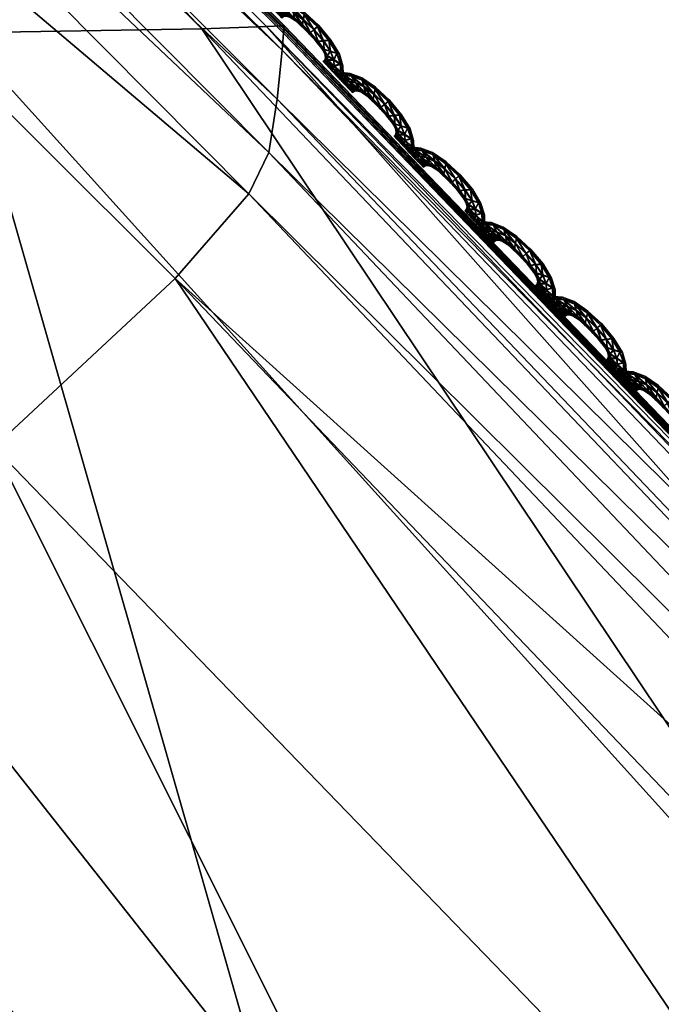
# Model space of a CAD drawing. Extents: x -7.4 to 7.4, y -11.5 to 9.8.
# Tile 426 of 469: x 3.864 to 4.222, y 8.161 to 8.709. Entities that reach past the tile are written whole.
import ezdxf

# ---------------------------------------------------------------- set-up
doc = ezdxf.new("R2010")
doc.units = 0
doc.header["$MEASUREMENT"] = 0
for name, color, linetype in [('A-FURN-3-ST', 150, 'Continuous'), ('A-FURN-3-ST-SEAM', 130, 'Continuous'), ('A-FURN-3-ST-SI', 160, 'Continuous')]:
    doc.layers.add(name, color=color, linetype=linetype)

msp = doc.modelspace()

# ---------------------------------------------------------------- meshes
at = {"layer": 'A-FURN-3-ST'}
mesh = msp.add_polyface(dxfattribs=at)
corners = [(1.94875, 9.63192, 1.00083), (2.29118, 9.70571, 1.00068), (2.34041, 9.55636, 0.61819), (2.63364, 9.60992, 0.61819), (2.56645, 9.76867, 1.00053), (2.84873, 9.62562, 0.62332), (2.75513, 9.78375, 1.00144), (3.02475, 9.55904, 0.64812), (2.99515, 9.64037, 1.00437), (3.41835, 9.25271, 1.00159), (3.33255, 9.23994, 0.62332), (3.96608, 8.70433, 1.00079), (3.8311, 8.70215, 0.61819), (4.52027, 8.12229, 1.00098), (4.35806, 8.11928, 0.61819), (5.04849, 7.5208, 1.0011), (4.86768, 7.51619, 0.61819), (5.54237, 6.88314, 1.00121), (5.34537, 6.87803, 0.61819), (2.2831, 8.66878, 0.55836), (2.1241, 9.15424, 0.56582), (2.49807, 9.19186, 0.56582), (2.71707, 8.68134, 0.55836), (2.83903, 9.224, 0.56582), (3.14581, 8.69205, 0.55836), (1.99019, 9.49361, 0.61819), (2.39411, 8.11376, 0.55836), (2.46835, 7.51392, 0.55836), (1.93379, 7.51392, 0.55836), (1.91804, 8.11232, 0.55836), (2.53254, 6.87548, 0.55836), (1.94178, 6.87548, 0.55836), (3.12657, 9.24031, 0.57304), (3.54027, 8.6986, 0.56582), (3.99861, 8.11768, 0.56582), (3.4969, 8.11669, 0.55836), (4.4575, 7.51421, 0.56582), (3.85575, 7.51392, 0.55836), (4.89012, 6.87581, 0.56582), (4.19521, 6.87548, 0.55836), (3.34122, 6.87548, 0.55836), (3.14632, 7.51392, 0.55836), (2.93761, 8.11533, 0.55836)]
mesh.append_faces([[corners[k] for k in face] for face in [(0, 1, 2), (3, 2, 1), (1, 4, 3), (5, 3, 4), (4, 6, 5), (7, 5, 6), (6, 8, 7), (9, 10, 7), (7, 8, 9), (9, 11, 12), (12, 10, 9), (11, 13, 14), (14, 12, 11), (13, 15, 16), (16, 14, 13), (15, 17, 18), (18, 16, 15), (19, 20, 21), (21, 22, 19), (22, 21, 23), (23, 24, 22), (2, 3, 23), (23, 21, 2), (25, 2, 21), (21, 20, 25), (19, 26, 29), (10, 32, 5), (5, 7, 10), (32, 23, 3), (3, 5, 32), (24, 23, 32), (32, 33, 24), (33, 32, 10), (10, 12, 33), (12, 14, 34), (34, 33, 12), (33, 34, 35), (35, 24, 33), (34, 36, 37), (37, 35, 34), (14, 16, 36), (36, 34, 14), (16, 18, 38), (38, 36, 16), (36, 38, 39), (39, 37, 36), (37, 39, 40), (40, 41, 37), (24, 35, 42), (42, 22, 24), (22, 42, 26), (26, 19, 22), (35, 37, 41), (41, 42, 35)]])
mesh.append_faces([[corners[k] for k in face] for face in [(26, 27, 28), (27, 30, 31), (30, 27, 41)]], dxfattribs={"vtx0": -1, "vtx1": -1, "vtx2": -1})
mesh.append_faces([[corners[k] for k in face] for face in [(27, 26, 42)]], dxfattribs={"vtx0": -1, "vtx2": -1})
mesh.append_faces([[corners[k] for k in face] for face in [(41, 40, 30), (42, 41, 27)]], dxfattribs={"vtx1": -1, "vtx2": -1})
mesh = msp.add_polyface(dxfattribs=at)
corners = [(3.45582, 9.25386, 17.5897), (4.01163, 8.70313, 17.59852), (4.01155, 8.70198, 17.59191), (3.45598, 9.25263, 17.58312), (3.45559, 9.25588, 17.60107), (4.01183, 8.70507, 17.60986), (4.56906, 8.12377, 17.60629), (4.5687, 8.12266, 17.59967), (4.56969, 8.12558, 17.61762), (4.53601, 8.03845, 17.65831), (3.99232, 8.61233, 17.65044), (3.95116, 8.56512, 17.74358), (4.54884, 8.06016, 17.6399), (4.00348, 8.63544, 17.63203), (3.45016, 9.15782, 17.64158), (3.40691, 9.10793, 17.73487), (3.45966, 9.18226, 17.62313), (4.00803, 8.66502, 17.63675), (3.45923, 9.21353, 17.62792), (4.01076, 8.6925, 17.63956), (3.45685, 9.24262, 17.63078), (4.55841, 8.08793, 17.64454), (4.56625, 8.1138, 17.64728), (4.01179, 8.70429, 17.62743), (3.45566, 9.25506, 17.61868), (4.5695, 8.12484, 17.63519), (4.01163, 8.70313, 17.5862), (4.56906, 8.12377, 17.59396), (4.56969, 8.12558, 17.58883), (4.01183, 8.70507, 17.58107), (3.45582, 9.25386, 17.57742), (3.45559, 9.25588, 17.57228), (3.85009, 8.47117, 17.93754), (4.397, 7.90594, 17.94481)]
mesh.append_faces([[corners[k] for k in face] for face in [(0, 1, 2), (2, 3, 0), (4, 5, 1), (1, 0, 4), (1, 6, 7), (7, 2, 1), (5, 8, 6), (6, 1, 5), (9, 10, 11), (12, 13, 10), (10, 14, 15), (15, 11, 10), (13, 16, 14), (14, 10, 13), (17, 18, 16), (16, 13, 17), (19, 20, 18), (18, 17, 19), (21, 17, 13), (22, 19, 17), (17, 21, 22), (23, 24, 20), (20, 19, 23), (5, 4, 24), (24, 23, 5), (25, 23, 19), (19, 22, 25), (8, 5, 23), (23, 25, 8), (26, 27, 28), (28, 29, 26), (2, 7, 27), (27, 26, 2), (30, 26, 29), (29, 31, 30), (3, 2, 26), (26, 30, 3), (32, 11, 15), (11, 32, 33)]])
mesh = msp.add_polyface(dxfattribs=at)
corners = [(5.10441, 7.52167, 17.60126), (5.10995, 7.51557, 17.60134), (5.10793, 7.51396, 17.60259), (5.10366, 7.51882, 17.60256), (5.10516, 7.52443, 17.60248), (5.11197, 7.51713, 17.60256), (5.10512, 7.52426, 17.60921), (5.10437, 7.52142, 17.61054), (5.10991, 7.51532, 17.61058), (5.11193, 7.51693, 17.60929), (5.10362, 7.51866, 17.60929), (5.10789, 7.5138, 17.60933), (4.56906, 8.12377, 17.60629), (5.09934, 7.52505, 17.61241), (5.09871, 7.52405, 17.60583), (4.5687, 8.12266, 17.59967), (4.56969, 8.12558, 17.61762), (5.10037, 7.52678, 17.62374), (5.05328, 7.4454, 17.66459), (4.53601, 8.03845, 17.65831), (4.49696, 7.99407, 17.75119), (5.0162, 7.404, 17.7572), (3.95116, 8.56512, 17.74358), (3.99232, 8.61233, 17.65044), (4.54884, 8.06016, 17.6399), (5.06768, 7.46568, 17.64618), (5.08201, 7.49163, 17.65078), (4.55841, 8.08793, 17.64454), (4.00348, 8.63544, 17.63203), (5.09471, 7.51577, 17.65341), (4.56625, 8.1138, 17.64728), (5.10006, 7.52608, 17.64127), (4.5695, 8.12484, 17.63519), (3.79176, 7.78168, 18.23306), (4.17657, 7.81963, 18.13858), (3.65203, 8.37839, 18.13056), (4.25034, 7.20619, 18.24195), (4.56906, 8.12377, 17.59396), (5.09934, 7.52505, 17.60012), (5.10037, 7.52678, 17.59499), (4.56969, 8.12558, 17.58883), (4.397, 7.90594, 17.94481), (4.6839, 7.24125, 18.14474), (3.85009, 8.47117, 17.93754), (4.91829, 7.32172, 17.9504)]
mesh.append_faces([[corners[k] for k in face] for face in [(0, 1, 2), (2, 3, 0), (4, 5, 1), (1, 0, 4), (6, 7, 8), (8, 9, 6), (7, 10, 11), (12, 13, 14), (14, 15, 12), (16, 17, 13), (13, 12, 16), (18, 19, 20), (20, 21, 18), (22, 20, 19), (23, 19, 24), (25, 24, 19), (19, 18, 25), (26, 27, 24), (24, 25, 26), (28, 24, 27), (29, 30, 27), (27, 26, 29), (31, 32, 30), (30, 29, 31), (17, 16, 32), (32, 31, 17), (33, 34, 35), (34, 33, 36), (37, 38, 39), (39, 40, 37), (15, 14, 38), (38, 37, 15), (41, 34, 42), (34, 41, 43), (43, 35, 34), (41, 20, 22), (44, 21, 20), (20, 41, 44)]])
at = {"layer": 'A-FURN-3-ST-SEAM'}
mesh = msp.add_polyface(dxfattribs=at)
corners = [(4.00114, 8.72044, 17.59271), (4.00221, 8.72118, 17.59271), (4.00348, 8.71974, 17.59613), (4.00573, 8.72007, 17.59613), (4.00245, 8.71916, 17.5894), (4.00241, 8.719, 17.59613), (4.00878, 8.71636, 17.5975), (4.00462, 8.72155, 17.59274), (4.00352, 8.7199, 17.5894), (4.00688, 8.71603, 17.5975), (4.01214, 8.71578, 17.59754), (4.00925, 8.72106, 17.59282), (4.00593, 8.71554, 17.58822), (4.00585, 8.71533, 17.5975), (4.01432, 8.71208, 17.59636), (4.01001, 8.71957, 17.59621), (4.01183, 8.71265, 17.59632), (4.01009, 8.71974, 17.58947), (4.00577, 8.72023, 17.5894), (4.00696, 8.71628, 17.58822), (4.01032, 8.7124, 17.59632), (4.01777, 8.71014, 17.59639), (4.01689, 8.71364, 17.59761), (4.0161, 8.71739, 17.58955), (4.01574, 8.71863, 17.59289), (4.00941, 8.71187, 17.58959), (4.00933, 8.7117, 17.59632), (4.01515, 8.71076, 17.59301), (4.01302, 8.71137, 17.59301), (4.01606, 8.71722, 17.59628), (4.01697, 8.71389, 17.58833), (4.01222, 8.71603, 17.5883), (4.00882, 8.71657, 17.58826), (4.01036, 8.71257, 17.58959), (4.01163, 8.71109, 17.59301), (4.01812, 8.70886, 17.59305), (4.02204, 8.70655, 17.59643), (4.02259, 8.7094, 17.59769), (4.02267, 8.7096, 17.58841), (4.02322, 8.71245, 17.58963), (4.02342, 8.71339, 17.59301), (4.01068, 8.71039, 17.59301), (4.01187, 8.71286, 17.58959), (4.01436, 8.71224, 17.58963), (4.02319, 8.71224, 17.59639), (4.02208, 8.70676, 17.5897), (4.0178, 8.7103, 17.58966), (4.02184, 8.70561, 17.59309), (4.02663, 8.70202, 17.59651), (4.02853, 8.70367, 17.59776), (4.02663, 8.70219, 17.58978), (4.02857, 8.70392, 17.58848), (4.03051, 8.70561, 17.58974), (4.03122, 8.70618, 17.59309), (4.03047, 8.70544, 17.59647), (4.02591, 8.70145, 17.59312), (4.0309, 8.6972, 17.59655), (4.03387, 8.69749, 17.5978), (4.02984, 8.6972, 17.59316), (4.03094, 8.69741, 17.58982), (4.03395, 8.69774, 17.58856), (4.03692, 8.69803, 17.58982), (4.03799, 8.69807, 17.59316), (4.03688, 8.69786, 17.59655), (4.03419, 8.69279, 17.59659), (4.03779, 8.69164, 17.59784), (4.03288, 8.69333, 17.5932), (4.03423, 8.693, 17.58985), (4.03783, 8.69189, 17.5886), (4.04139, 8.69073, 17.58985), (4.04273, 8.69024, 17.59324), (4.04135, 8.69057, 17.59659), (4.03593, 8.68929, 17.59659), (4.03961, 8.6869, 17.59788), (4.03454, 8.69028, 17.59324), (4.03597, 8.6895, 17.58985), (4.03965, 8.68715, 17.58864), (4.04333, 8.68472, 17.58989), (4.04467, 8.68373, 17.59328), (4.04329, 8.68451, 17.59662), (4.03632, 8.68686, 17.59662), (4.03988, 8.68356, 17.59792), (4.03502, 8.68818, 17.59324), (4.03636, 8.68707, 17.58989), (4.03992, 8.68381, 17.58864), (4.04345, 8.68051, 17.58993), (4.04479, 8.67924, 17.59332), (4.04345, 8.68035, 17.59666), (4.03593, 8.68542, 17.59662), (4.03941, 8.68179, 17.59792), (4.03462, 8.68686, 17.59324), (4.03593, 8.68562, 17.58989), (4.03945, 8.68204, 17.58864), (4.04289, 8.67841, 17.58993), (4.0442, 8.67693, 17.59332), (4.04289, 8.67821, 17.59666), (4.03379, 8.68604, 17.59324), (4.0351, 8.68455, 17.59662), (4.03858, 8.68084, 17.59792), (4.03514, 8.68476, 17.58989), (4.03862, 8.68113, 17.58867), (4.04206, 8.67742, 17.58997), (4.04337, 8.67594, 17.59332), (4.04206, 8.67722, 17.5967)]
mesh.append_faces([[corners[k] for k in face] for face in [(2, 1, 0), (1, 2, 3), (4, 0, 1), (0, 5, 2), (6, 3, 2), (3, 7, 1), (1, 8, 4), (9, 2, 5), (3, 6, 10), (2, 9, 6), (11, 7, 3), (8, 1, 7), (12, 4, 8), (5, 13, 9), (14, 10, 6), (10, 15, 3), (16, 6, 9), (7, 11, 17), (3, 15, 11), (7, 18, 8), (8, 19, 12), (20, 9, 13), (10, 14, 21), (6, 16, 14), (15, 10, 22), (9, 20, 16), (23, 17, 11), (17, 18, 7), (24, 11, 15), (19, 8, 18), (25, 12, 19), (13, 26, 20), (21, 14, 27), (21, 22, 10), (14, 16, 28), (22, 29, 15), (28, 16, 20), (17, 23, 30), (11, 24, 23), (18, 17, 31), (15, 29, 24), (18, 32, 19), (19, 33, 25), (34, 20, 26), (28, 27, 14), (27, 35, 21), (22, 21, 36), (29, 22, 37), (20, 34, 28), (38, 30, 23), (30, 31, 17), (39, 23, 24), (31, 32, 18), (40, 24, 29), (33, 19, 32), (41, 25, 33), (26, 41, 34), (27, 28, 42), (35, 27, 43), (36, 21, 35), (36, 37, 22), (37, 44, 29), (42, 28, 34), (30, 38, 45), (23, 39, 38), (31, 30, 46), (24, 40, 39), (32, 31, 43), (29, 44, 40), (32, 42, 33), (33, 34, 41), (42, 43, 27), (43, 46, 35), (35, 47, 36), (37, 36, 48), (44, 37, 49), (34, 33, 42), (50, 45, 38), (45, 46, 30), (51, 38, 39), (46, 43, 31), (52, 39, 40), (43, 42, 32), (53, 40, 44), (47, 35, 46), (48, 36, 47), (48, 49, 37), (49, 54, 44), (45, 50, 55), (38, 51, 50), (46, 45, 47), (39, 52, 51), (40, 53, 52), (44, 54, 53), (47, 55, 48), (49, 48, 56), (54, 49, 57), (58, 55, 50), (55, 47, 45), (59, 50, 51), (60, 51, 52), (61, 52, 53), (62, 53, 54), (56, 48, 55), (56, 57, 49), (57, 63, 54), (55, 58, 56), (50, 59, 58), (51, 60, 59), (52, 61, 60), (53, 62, 61), (54, 63, 62), (57, 56, 64), (63, 57, 65), (64, 56, 58), (66, 58, 59), (67, 59, 60), (68, 60, 61), (69, 61, 62), (70, 62, 63), (64, 65, 57), (65, 71, 63), (58, 66, 64), (59, 67, 66), (60, 68, 67), (61, 69, 68), (62, 70, 69), (63, 71, 70), (65, 64, 72), (71, 65, 73), (72, 64, 66), (74, 66, 67), (75, 67, 68), (76, 68, 69), (77, 69, 70), (78, 70, 71), (72, 73, 65), (73, 79, 71), (66, 74, 72), (67, 75, 74), (68, 76, 75), (69, 77, 76), (70, 78, 77), (71, 79, 78), (73, 72, 80), (79, 73, 81), (80, 72, 74), (82, 74, 75), (83, 75, 76), (84, 76, 77), (85, 77, 78), (86, 78, 79), (80, 81, 73), (81, 87, 79), (74, 82, 80), (75, 83, 82), (76, 84, 83), (77, 85, 84), (78, 86, 85), (79, 87, 86), (81, 80, 88), (87, 81, 89), (80, 82, 90), (82, 83, 91), (83, 84, 92), (84, 85, 93), (85, 86, 94), (86, 87, 95), (90, 88, 80), (88, 89, 81), (89, 95, 87), (91, 90, 82), (92, 91, 83), (93, 92, 84), (94, 93, 85), (95, 94, 86), (88, 90, 96), (89, 88, 97), (95, 89, 98), (90, 91, 99), (91, 92, 100), (92, 93, 101), (93, 94, 102), (94, 95, 103), (99, 96, 90), (96, 97, 88), (97, 98, 89), (98, 103, 95), (100, 99, 91), (101, 100, 92), (102, 101, 93), (103, 102, 94)]])
mesh = msp.add_polyface(dxfattribs=at)
corners = [(4.0406, 8.67887, 17.5932), (4.04171, 8.67957, 17.5932), (4.04293, 8.67813, 17.59662), (4.04519, 8.67846, 17.59662), (4.0419, 8.67755, 17.58989), (4.04186, 8.67739, 17.59662), (4.04823, 8.67475, 17.59799), (4.04408, 8.67994, 17.59324), (4.04301, 8.67829, 17.58989), (4.04638, 8.67442, 17.59799), (4.05164, 8.67417, 17.59803), (4.04871, 8.67944, 17.59332), (4.04538, 8.67392, 17.58871), (4.04535, 8.67372, 17.59799), (4.05378, 8.67046, 17.59685), (4.0495, 8.67796, 17.5967), (4.05128, 8.67108, 17.59681), (4.04954, 8.67813, 17.58997), (4.04523, 8.67862, 17.58989), (4.04641, 8.67466, 17.58871), (4.04978, 8.67079, 17.59681), (4.05722, 8.66852, 17.59689), (4.05639, 8.67203, 17.59811), (4.05555, 8.67578, 17.59004), (4.05524, 8.67701, 17.59339), (4.04887, 8.67026, 17.59008), (4.04883, 8.67009, 17.59681), (4.05461, 8.66914, 17.5935), (4.05247, 8.66976, 17.5935), (4.05552, 8.67561, 17.59677), (4.05643, 8.67228, 17.58883), (4.05168, 8.67442, 17.58879), (4.04831, 8.67495, 17.58875), (4.04982, 8.67096, 17.59008), (4.05108, 8.66952, 17.5935), (4.05758, 8.66729, 17.59354), (4.06149, 8.66498, 17.59693), (4.06205, 8.66778, 17.59818), (4.06213, 8.66803, 17.5889), (4.06268, 8.67083, 17.59012), (4.06288, 8.67182, 17.5935), (4.05013, 8.66877, 17.5935), (4.05136, 8.67124, 17.59008), (4.05381, 8.67063, 17.59012), (4.06264, 8.67067, 17.59689), (4.06153, 8.66515, 17.5902), (4.0573, 8.66869, 17.59016), (4.06129, 8.66399, 17.59358), (4.06608, 8.66041, 17.597), (4.06798, 8.6621, 17.59826), (4.06612, 8.66057, 17.59027), (4.06802, 8.66234, 17.58898), (4.06996, 8.66399, 17.59023), (4.07067, 8.66457, 17.59358), (4.06992, 8.66383, 17.59697), (4.06537, 8.65987, 17.59362), (4.07035, 8.65563, 17.59704), (4.07332, 8.65588, 17.5983), (4.06929, 8.65559, 17.59366), (4.0704, 8.65579, 17.59031), (4.0734, 8.65612, 17.58905), (4.07637, 8.65641, 17.59031), (4.07744, 8.65645, 17.59366), (4.07633, 8.65625, 17.59704), (4.07368, 8.65122, 17.59708), (4.07724, 8.65003, 17.59833), (4.07233, 8.65172, 17.5937), (4.07368, 8.65139, 17.59035), (4.07728, 8.65032, 17.58909), (4.08085, 8.64912, 17.59035), (4.08219, 8.64863, 17.59373), (4.0808, 8.64895, 17.59708), (4.07538, 8.64772, 17.59708), (4.07906, 8.64529, 17.59837), (4.074, 8.64871, 17.59373), (4.07542, 8.64788, 17.59035), (4.0791, 8.64554, 17.58913), (4.08278, 8.64311, 17.59039), (4.08413, 8.64212, 17.59377), (4.08274, 8.64294, 17.59712), (4.07578, 8.64525, 17.59712), (4.07934, 8.64199, 17.59841), (4.07447, 8.64657, 17.59373), (4.07582, 8.64545, 17.59039), (4.07938, 8.64224, 17.58913), (4.0829, 8.63894, 17.59042), (4.08425, 8.63762, 17.59381), (4.0829, 8.63874, 17.59716), (4.07538, 8.64385, 17.59712), (4.07887, 8.64018, 17.59841), (4.07408, 8.64529, 17.59373), (4.07538, 8.64401, 17.59039), (4.0789, 8.64043, 17.58913), (4.08235, 8.6368, 17.59042), (4.08365, 8.63536, 17.59381), (4.08235, 8.6366, 17.59716), (4.07325, 8.64442, 17.59373), (4.07455, 8.64294, 17.59712), (4.07803, 8.63927, 17.59841), (4.07459, 8.64315, 17.59039), (4.07807, 8.63952, 17.58917), (4.08152, 8.63581, 17.59046), (4.08282, 8.63437, 17.59381), (4.08152, 8.63565, 17.59719)]
mesh.append_faces([[corners[k] for k in face] for face in [(2, 1, 0), (1, 2, 3), (4, 0, 1), (0, 5, 2), (6, 3, 2), (3, 7, 1), (1, 8, 4), (9, 2, 5), (3, 6, 10), (2, 9, 6), (11, 7, 3), (8, 1, 7), (12, 4, 8), (5, 13, 9), (14, 10, 6), (10, 15, 3), (16, 6, 9), (7, 11, 17), (3, 15, 11), (7, 18, 8), (8, 19, 12), (20, 9, 13), (10, 14, 21), (6, 16, 14), (15, 10, 22), (9, 20, 16), (23, 17, 11), (17, 18, 7), (24, 11, 15), (19, 8, 18), (25, 12, 19), (13, 26, 20), (21, 14, 27), (21, 22, 10), (14, 16, 28), (22, 29, 15), (28, 16, 20), (17, 23, 30), (11, 24, 23), (18, 17, 31), (15, 29, 24), (18, 32, 19), (19, 33, 25), (34, 20, 26), (28, 27, 14), (27, 35, 21), (22, 21, 36), (29, 22, 37), (20, 34, 28), (38, 30, 23), (30, 31, 17), (39, 23, 24), (31, 32, 18), (40, 24, 29), (33, 19, 32), (41, 25, 33), (26, 41, 34), (27, 28, 42), (35, 27, 43), (36, 21, 35), (36, 37, 22), (37, 44, 29), (42, 28, 34), (30, 38, 45), (23, 39, 38), (31, 30, 46), (24, 40, 39), (32, 31, 43), (29, 44, 40), (32, 42, 33), (33, 34, 41), (42, 43, 27), (43, 46, 35), (35, 47, 36), (37, 36, 48), (44, 37, 49), (34, 33, 42), (50, 45, 38), (45, 46, 30), (51, 38, 39), (46, 43, 31), (52, 39, 40), (43, 42, 32), (53, 40, 44), (47, 35, 46), (48, 36, 47), (48, 49, 37), (49, 54, 44), (45, 50, 55), (38, 51, 50), (46, 45, 47), (39, 52, 51), (40, 53, 52), (44, 54, 53), (47, 55, 48), (49, 48, 56), (54, 49, 57), (58, 55, 50), (55, 47, 45), (59, 50, 51), (60, 51, 52), (61, 52, 53), (62, 53, 54), (56, 48, 55), (56, 57, 49), (57, 63, 54), (55, 58, 56), (50, 59, 58), (51, 60, 59), (52, 61, 60), (53, 62, 61), (54, 63, 62), (57, 56, 64), (63, 57, 65), (64, 56, 58), (66, 58, 59), (67, 59, 60), (68, 60, 61), (69, 61, 62), (70, 62, 63), (64, 65, 57), (65, 71, 63), (58, 66, 64), (59, 67, 66), (60, 68, 67), (61, 69, 68), (62, 70, 69), (63, 71, 70), (65, 64, 72), (71, 65, 73), (72, 64, 66), (74, 66, 67), (75, 67, 68), (76, 68, 69), (77, 69, 70), (78, 70, 71), (72, 73, 65), (73, 79, 71), (66, 74, 72), (67, 75, 74), (68, 76, 75), (69, 77, 76), (70, 78, 77), (71, 79, 78), (73, 72, 80), (79, 73, 81), (80, 72, 74), (82, 74, 75), (83, 75, 76), (84, 76, 77), (85, 77, 78), (86, 78, 79), (80, 81, 73), (81, 87, 79), (74, 82, 80), (75, 83, 82), (76, 84, 83), (77, 85, 84), (78, 86, 85), (79, 87, 86), (81, 80, 88), (87, 81, 89), (80, 82, 90), (82, 83, 91), (83, 84, 92), (84, 85, 93), (85, 86, 94), (86, 87, 95), (90, 88, 80), (88, 89, 81), (89, 95, 87), (91, 90, 82), (92, 91, 83), (93, 92, 84), (94, 93, 85), (95, 94, 86), (88, 90, 96), (89, 88, 97), (95, 89, 98), (90, 91, 99), (91, 92, 100), (92, 93, 101), (93, 94, 102), (94, 95, 103), (99, 96, 90), (96, 97, 88), (97, 98, 89), (98, 103, 95), (100, 99, 91), (101, 100, 92), (102, 101, 93), (103, 102, 94)]])
mesh = msp.add_polyface(dxfattribs=at)
corners = [(4.08005, 8.63726, 17.5937), (4.08116, 8.63795, 17.5937), (4.08239, 8.63651, 17.59712), (4.08464, 8.63688, 17.59712), (4.08136, 8.63598, 17.59039), (4.08132, 8.63581, 17.59712), (4.08769, 8.63314, 17.59849), (4.08353, 8.63833, 17.59373), (4.08247, 8.63668, 17.59039), (4.08583, 8.63285, 17.59849), (4.09109, 8.6326, 17.59852), (4.08817, 8.63787, 17.59377), (4.08484, 8.63235, 17.58921), (4.0848, 8.6321, 17.59849), (4.09323, 8.62885, 17.59734), (4.08896, 8.63635, 17.59719), (4.09074, 8.62947, 17.59731), (4.08899, 8.63651, 17.59046), (4.08468, 8.63705, 17.59039), (4.08587, 8.63305, 17.58921), (4.08923, 8.62918, 17.59731), (4.09667, 8.62691, 17.59739), (4.09584, 8.63042, 17.5986), (4.09501, 8.63416, 17.59054), (4.09469, 8.6354, 17.59388), (4.08832, 8.62864, 17.59058), (4.08828, 8.62848, 17.59731), (4.09406, 8.62753, 17.594), (4.09192, 8.62815, 17.594), (4.09497, 8.634, 17.59727), (4.09588, 8.63066, 17.58932), (4.09113, 8.6328, 17.58928), (4.08777, 8.63338, 17.58925), (4.08927, 8.62934, 17.59058), (4.09054, 8.6279, 17.594), (4.09703, 8.62568, 17.59404), (4.10095, 8.62337, 17.59742), (4.1015, 8.62617, 17.59868), (4.10158, 8.62642, 17.5894), (4.10214, 8.62922, 17.59061), (4.10233, 8.63021, 17.594), (4.08959, 8.6272, 17.594), (4.09082, 8.62964, 17.59058), (4.09327, 8.62901, 17.59061), (4.10209, 8.62906, 17.59739), (4.10099, 8.62354, 17.59069), (4.09675, 8.62708, 17.59065), (4.10075, 8.62238, 17.59408), (4.10554, 8.6188, 17.5975), (4.10744, 8.62049, 17.59875), (4.10558, 8.619, 17.59077), (4.10748, 8.62074, 17.58947), (4.10942, 8.62242, 17.59073), (4.11013, 8.62296, 17.59408), (4.10938, 8.62222, 17.59746), (4.10482, 8.61826, 17.59411), (4.10981, 8.61402, 17.59754), (4.11278, 8.61431, 17.59879), (4.10874, 8.61398, 17.59415), (4.10985, 8.61418, 17.5908), (4.11286, 8.61455, 17.58955), (4.11583, 8.6148, 17.5908), (4.11693, 8.61484, 17.59415), (4.11579, 8.61464, 17.59754), (4.11314, 8.60961, 17.59757), (4.1167, 8.60845, 17.59883), (4.11179, 8.6101, 17.59419), (4.11314, 8.60977, 17.59084), (4.11674, 8.6087, 17.58959), (4.1203, 8.60755, 17.59084), (4.12164, 8.60701, 17.59423), (4.12026, 8.60734, 17.59757), (4.11484, 8.60611, 17.59757), (4.11852, 8.60368, 17.59887), (4.11345, 8.6071, 17.59423), (4.11488, 8.60631, 17.59084), (4.11856, 8.60392, 17.58963), (4.12224, 8.60154, 17.59088), (4.12358, 8.60054, 17.59427), (4.1222, 8.60133, 17.59761), (4.11523, 8.60368, 17.59761), (4.11879, 8.60038, 17.59891), (4.11393, 8.605, 17.59423), (4.11527, 8.60384, 17.59088), (4.11883, 8.60063, 17.58963), (4.12236, 8.59733, 17.59092), (4.1237, 8.59601, 17.5943), (4.12236, 8.59717, 17.59765), (4.11484, 8.60224, 17.59761), (4.11828, 8.59861, 17.59891), (4.11353, 8.60368, 17.59423), (4.11484, 8.60244, 17.59088), (4.11836, 8.59886, 17.58963), (4.1218, 8.59519, 17.59092), (4.12311, 8.59375, 17.5943), (4.1218, 8.59503, 17.59765), (4.1127, 8.60281, 17.59423), (4.11401, 8.60137, 17.59761), (4.11749, 8.59766, 17.59891), (4.11404, 8.60154, 17.59088), (4.11753, 8.59791, 17.58966), (4.12097, 8.59424, 17.59096), (4.12228, 8.59276, 17.5943), (4.12093, 8.59404, 17.59769)]
mesh.append_faces([[corners[k] for k in face] for face in [(2, 1, 0), (1, 2, 3), (4, 0, 1), (0, 5, 2), (6, 3, 2), (3, 7, 1), (1, 8, 4), (9, 2, 5), (3, 6, 10), (2, 9, 6), (11, 7, 3), (8, 1, 7), (12, 4, 8), (5, 13, 9), (14, 10, 6), (10, 15, 3), (16, 6, 9), (7, 11, 17), (3, 15, 11), (7, 18, 8), (8, 19, 12), (20, 9, 13), (10, 14, 21), (6, 16, 14), (15, 10, 22), (9, 20, 16), (23, 17, 11), (17, 18, 7), (24, 11, 15), (19, 8, 18), (25, 12, 19), (13, 26, 20), (21, 14, 27), (21, 22, 10), (14, 16, 28), (22, 29, 15), (28, 16, 20), (17, 23, 30), (11, 24, 23), (18, 17, 31), (15, 29, 24), (18, 32, 19), (19, 33, 25), (34, 20, 26), (28, 27, 14), (27, 35, 21), (22, 21, 36), (29, 22, 37), (20, 34, 28), (38, 30, 23), (30, 31, 17), (39, 23, 24), (31, 32, 18), (40, 24, 29), (33, 19, 32), (41, 25, 33), (26, 41, 34), (27, 28, 42), (35, 27, 43), (36, 21, 35), (36, 37, 22), (37, 44, 29), (42, 28, 34), (30, 38, 45), (23, 39, 38), (31, 30, 46), (24, 40, 39), (32, 31, 43), (29, 44, 40), (32, 42, 33), (33, 34, 41), (42, 43, 27), (43, 46, 35), (35, 47, 36), (37, 36, 48), (44, 37, 49), (34, 33, 42), (50, 45, 38), (45, 46, 30), (51, 38, 39), (46, 43, 31), (52, 39, 40), (43, 42, 32), (53, 40, 44), (47, 35, 46), (48, 36, 47), (48, 49, 37), (49, 54, 44), (45, 50, 55), (38, 51, 50), (46, 45, 47), (39, 52, 51), (40, 53, 52), (44, 54, 53), (47, 55, 48), (49, 48, 56), (54, 49, 57), (58, 55, 50), (55, 47, 45), (59, 50, 51), (60, 51, 52), (61, 52, 53), (62, 53, 54), (56, 48, 55), (56, 57, 49), (57, 63, 54), (55, 58, 56), (50, 59, 58), (51, 60, 59), (52, 61, 60), (53, 62, 61), (54, 63, 62), (57, 56, 64), (63, 57, 65), (64, 56, 58), (66, 58, 59), (67, 59, 60), (68, 60, 61), (69, 61, 62), (70, 62, 63), (64, 65, 57), (65, 71, 63), (58, 66, 64), (59, 67, 66), (60, 68, 67), (61, 69, 68), (62, 70, 69), (63, 71, 70), (65, 64, 72), (71, 65, 73), (72, 64, 66), (74, 66, 67), (75, 67, 68), (76, 68, 69), (77, 69, 70), (78, 70, 71), (72, 73, 65), (73, 79, 71), (66, 74, 72), (67, 75, 74), (68, 76, 75), (69, 77, 76), (70, 78, 77), (71, 79, 78), (73, 72, 80), (79, 73, 81), (80, 72, 74), (82, 74, 75), (83, 75, 76), (84, 76, 77), (85, 77, 78), (86, 78, 79), (80, 81, 73), (81, 87, 79), (74, 82, 80), (75, 83, 82), (76, 84, 83), (77, 85, 84), (78, 86, 85), (79, 87, 86), (81, 80, 88), (87, 81, 89), (80, 82, 90), (82, 83, 91), (83, 84, 92), (84, 85, 93), (85, 86, 94), (86, 87, 95), (90, 88, 80), (88, 89, 81), (89, 95, 87), (91, 90, 82), (92, 91, 83), (93, 92, 84), (94, 93, 85), (95, 94, 86), (88, 90, 96), (89, 88, 97), (95, 89, 98), (90, 91, 99), (91, 92, 100), (92, 93, 101), (93, 94, 102), (94, 95, 103), (99, 96, 90), (96, 97, 88), (97, 98, 89), (98, 103, 95), (100, 99, 91), (101, 100, 92), (102, 101, 93), (103, 102, 94)]])
mesh = msp.add_polyface(dxfattribs=at)
corners = [(4.11951, 8.59564, 17.59419), (4.12061, 8.59639, 17.59419), (4.12184, 8.59494, 17.59761), (4.1241, 8.59527, 17.59761), (4.12081, 8.59437, 17.59088), (4.12077, 8.5942, 17.59761), (4.12714, 8.59153, 17.59898), (4.12299, 8.59676, 17.59423), (4.12192, 8.59506, 17.59088), (4.12528, 8.59123, 17.59898), (4.13055, 8.59099, 17.59902), (4.12762, 8.59626, 17.59427), (4.12429, 8.59074, 17.5897), (4.12426, 8.59049, 17.59898), (4.13268, 8.58728, 17.59784), (4.12841, 8.59478, 17.59769), (4.13019, 8.58786, 17.5978), (4.12845, 8.59494, 17.59096), (4.12414, 8.59544, 17.59088), (4.12532, 8.59144, 17.5897), (4.12869, 8.58761, 17.5978), (4.13613, 8.5853, 17.59788), (4.1353, 8.58884, 17.5991), (4.1345, 8.5926, 17.59103), (4.13415, 8.59383, 17.59438), (4.12778, 8.58708, 17.59107), (4.12774, 8.58687, 17.5978), (4.13351, 8.58596, 17.59449), (4.13138, 8.58658, 17.59449), (4.13443, 8.59239, 17.59776), (4.13533, 8.58905, 17.58982), (4.13059, 8.59123, 17.58978), (4.12722, 8.59177, 17.58974), (4.12873, 8.58777, 17.59107), (4.12999, 8.58629, 17.59449), (4.13648, 8.58407, 17.59453), (4.1404, 8.58176, 17.59792), (4.141, 8.58456, 17.59917), (4.14103, 8.58481, 17.58989), (4.14159, 8.58761, 17.59111), (4.14178, 8.5886, 17.59449), (4.12904, 8.58559, 17.59449), (4.13027, 8.58802, 17.59107), (4.13273, 8.58744, 17.59111), (4.14155, 8.58744, 17.59784), (4.14044, 8.58196, 17.59119), (4.13621, 8.58551, 17.59115), (4.1402, 8.58081, 17.59457), (4.14499, 8.57723, 17.59799), (4.14689, 8.57887, 17.59925), (4.14503, 8.57739, 17.59126), (4.14693, 8.57912, 17.58997), (4.14887, 8.58081, 17.59122), (4.14958, 8.58135, 17.59457), (4.14883, 8.58065, 17.59795), (4.14428, 8.57665, 17.59461), (4.14927, 8.57241, 17.59803), (4.15227, 8.57269, 17.59929), (4.1482, 8.57241, 17.59465), (4.1493, 8.57261, 17.5913), (4.15231, 8.57294, 17.59004), (4.15528, 8.57323, 17.5913), (4.15639, 8.57323, 17.59465), (4.15524, 8.57302, 17.59803), (4.15259, 8.568, 17.59807), (4.15615, 8.56684, 17.59932), (4.15125, 8.56853, 17.59469), (4.15259, 8.5682, 17.59134), (4.15619, 8.56709, 17.59008), (4.15975, 8.56594, 17.59134), (4.1611, 8.5654, 17.59472), (4.15975, 8.56577, 17.59807), (4.15429, 8.5645, 17.59807), (4.15797, 8.56211, 17.59936), (4.1529, 8.56548, 17.59472), (4.15433, 8.5647, 17.59134), (4.15801, 8.56235, 17.59012), (4.16169, 8.55992, 17.59137), (4.16304, 8.55893, 17.59476), (4.16165, 8.55972, 17.59811), (4.15469, 8.56206, 17.59811), (4.15825, 8.55877, 17.5994), (4.15338, 8.56338, 17.59472), (4.15473, 8.56227, 17.59137), (4.15829, 8.55902, 17.59012), (4.16181, 8.55572, 17.59141), (4.16315, 8.55444, 17.5948), (4.16181, 8.55555, 17.59815), (4.15429, 8.56062, 17.59811), (4.15773, 8.557, 17.5994), (4.15298, 8.56211, 17.59472), (4.15429, 8.56083, 17.59137), (4.15777, 8.55725, 17.59012), (4.16126, 8.55362, 17.59141), (4.16256, 8.55217, 17.5948), (4.16126, 8.55341, 17.59815), (4.15215, 8.56124, 17.59472), (4.15346, 8.55976, 17.59811), (4.15694, 8.55609, 17.5994), (4.1535, 8.55996, 17.59137), (4.15698, 8.55634, 17.59016), (4.16042, 8.55263, 17.59145), (4.16173, 8.55115, 17.5948), (4.16039, 8.55247, 17.59818)]
mesh.append_faces([[corners[k] for k in face] for face in [(2, 1, 0), (1, 2, 3), (4, 0, 1), (0, 5, 2), (6, 3, 2), (3, 7, 1), (1, 8, 4), (9, 2, 5), (3, 6, 10), (2, 9, 6), (11, 7, 3), (8, 1, 7), (12, 4, 8), (5, 13, 9), (14, 10, 6), (10, 15, 3), (16, 6, 9), (7, 11, 17), (3, 15, 11), (7, 18, 8), (8, 19, 12), (20, 9, 13), (10, 14, 21), (6, 16, 14), (15, 10, 22), (9, 20, 16), (23, 17, 11), (17, 18, 7), (24, 11, 15), (19, 8, 18), (25, 12, 19), (13, 26, 20), (21, 14, 27), (21, 22, 10), (14, 16, 28), (22, 29, 15), (28, 16, 20), (17, 23, 30), (11, 24, 23), (18, 17, 31), (15, 29, 24), (18, 32, 19), (19, 33, 25), (34, 20, 26), (28, 27, 14), (27, 35, 21), (22, 21, 36), (29, 22, 37), (20, 34, 28), (38, 30, 23), (30, 31, 17), (39, 23, 24), (31, 32, 18), (40, 24, 29), (33, 19, 32), (41, 25, 33), (26, 41, 34), (27, 28, 42), (35, 27, 43), (36, 21, 35), (36, 37, 22), (37, 44, 29), (42, 28, 34), (30, 38, 45), (23, 39, 38), (31, 30, 46), (24, 40, 39), (32, 31, 43), (29, 44, 40), (32, 42, 33), (33, 34, 41), (42, 43, 27), (43, 46, 35), (35, 47, 36), (37, 36, 48), (44, 37, 49), (34, 33, 42), (50, 45, 38), (45, 46, 30), (51, 38, 39), (46, 43, 31), (52, 39, 40), (43, 42, 32), (53, 40, 44), (47, 35, 46), (48, 36, 47), (48, 49, 37), (49, 54, 44), (45, 50, 55), (38, 51, 50), (46, 45, 47), (39, 52, 51), (40, 53, 52), (44, 54, 53), (47, 55, 48), (49, 48, 56), (54, 49, 57), (58, 55, 50), (55, 47, 45), (59, 50, 51), (60, 51, 52), (61, 52, 53), (62, 53, 54), (56, 48, 55), (56, 57, 49), (57, 63, 54), (55, 58, 56), (50, 59, 58), (51, 60, 59), (52, 61, 60), (53, 62, 61), (54, 63, 62), (57, 56, 64), (63, 57, 65), (64, 56, 58), (66, 58, 59), (67, 59, 60), (68, 60, 61), (69, 61, 62), (70, 62, 63), (64, 65, 57), (65, 71, 63), (58, 66, 64), (59, 67, 66), (60, 68, 67), (61, 69, 68), (62, 70, 69), (63, 71, 70), (65, 64, 72), (71, 65, 73), (72, 64, 66), (74, 66, 67), (75, 67, 68), (76, 68, 69), (77, 69, 70), (78, 70, 71), (72, 73, 65), (73, 79, 71), (66, 74, 72), (67, 75, 74), (68, 76, 75), (69, 77, 76), (70, 78, 77), (71, 79, 78), (73, 72, 80), (79, 73, 81), (80, 72, 74), (82, 74, 75), (83, 75, 76), (84, 76, 77), (85, 77, 78), (86, 78, 79), (80, 81, 73), (81, 87, 79), (74, 82, 80), (75, 83, 82), (76, 84, 83), (77, 85, 84), (78, 86, 85), (79, 87, 86), (81, 80, 88), (87, 81, 89), (80, 82, 90), (82, 83, 91), (83, 84, 92), (84, 85, 93), (85, 86, 94), (86, 87, 95), (90, 88, 80), (88, 89, 81), (89, 95, 87), (91, 90, 82), (92, 91, 83), (93, 92, 84), (94, 93, 85), (95, 94, 86), (88, 90, 96), (89, 88, 97), (95, 89, 98), (90, 91, 99), (91, 92, 100), (92, 93, 101), (93, 94, 102), (94, 95, 103), (99, 96, 90), (96, 97, 88), (97, 98, 89), (98, 103, 95), (100, 99, 91), (101, 100, 92), (102, 101, 93), (103, 102, 94)]])
mesh = msp.add_polyface(dxfattribs=at)
corners = [(4.15896, 8.55407, 17.59469), (4.16007, 8.55477, 17.59469), (4.1613, 8.55333, 17.59811), (4.16355, 8.55366, 17.59811), (4.16027, 8.55275, 17.59137), (4.16023, 8.55259, 17.59811), (4.1666, 8.54995, 17.59947), (4.16244, 8.55514, 17.59472), (4.16137, 8.5535, 17.59137), (4.1647, 8.54962, 17.59947), (4.17, 8.54938, 17.59951), (4.16707, 8.55465, 17.59476), (4.16375, 8.54913, 17.5902), (4.16371, 8.54892, 17.59947), (4.17214, 8.54567, 17.59833), (4.16787, 8.55316, 17.59818), (4.16964, 8.54628, 17.5983), (4.1679, 8.55333, 17.59145), (4.16359, 8.55383, 17.59137), (4.16478, 8.54987, 17.5902), (4.16814, 8.546, 17.5983), (4.17562, 8.54373, 17.59837), (4.17475, 8.54723, 17.59959), (4.17396, 8.55098, 17.59153), (4.1736, 8.55222, 17.59487), (4.16723, 8.54546, 17.59157), (4.16719, 8.5453, 17.5983), (4.17297, 8.54435, 17.59499), (4.17083, 8.54497, 17.59499), (4.17388, 8.55082, 17.59826), (4.17479, 8.54748, 17.59031), (4.17004, 8.54962, 17.59027), (4.16668, 8.55016, 17.59023), (4.16818, 8.54616, 17.59157), (4.16945, 8.54472, 17.59499), (4.17594, 8.54249, 17.59503), (4.17986, 8.54018, 17.59841), (4.18045, 8.54299, 17.59967), (4.18049, 8.54324, 17.59039), (4.18108, 8.54604, 17.5916), (4.18128, 8.54699, 17.59499), (4.1685, 8.54402, 17.59499), (4.16972, 8.54645, 17.59157), (4.17218, 8.54583, 17.5916), (4.18104, 8.54583, 17.59833), (4.17989, 8.54035, 17.59168), (4.17566, 8.54389, 17.59164), (4.17966, 8.5392, 17.59506), (4.18444, 8.53561, 17.59849), (4.18634, 8.5373, 17.59974), (4.18449, 8.53578, 17.59176), (4.18642, 8.53755, 17.59046), (4.18832, 8.5392, 17.59172), (4.18904, 8.53977, 17.59506), (4.18829, 8.53903, 17.59845), (4.18374, 8.53508, 17.5951), (4.18872, 8.53084, 17.59852), (4.19173, 8.53108, 17.59978), (4.18765, 8.53079, 17.59514), (4.18876, 8.531, 17.59179), (4.19177, 8.53133, 17.59054), (4.19474, 8.53162, 17.59179), (4.19584, 8.53166, 17.59514), (4.19469, 8.53145, 17.59852), (4.19204, 8.52642, 17.59857), (4.19561, 8.52523, 17.59982), (4.1907, 8.52692, 17.59518), (4.19204, 8.52659, 17.59183), (4.19564, 8.52548, 17.59058), (4.19921, 8.52432, 17.59183), (4.20055, 8.52383, 17.59522), (4.19921, 8.52416, 17.59857), (4.19374, 8.52292, 17.59857), (4.19743, 8.52049, 17.59986), (4.19236, 8.52391, 17.59522), (4.19379, 8.52309, 17.59183), (4.19746, 8.52074, 17.59061), (4.20115, 8.51831, 17.59187), (4.20249, 8.51732, 17.59525), (4.20111, 8.51814, 17.5986), (4.19414, 8.52049, 17.5986), (4.1977, 8.5172, 17.59989), (4.19284, 8.52177, 17.59522), (4.19418, 8.52066, 17.59187), (4.19774, 8.51744, 17.59061), (4.20131, 8.51415, 17.59191), (4.20261, 8.51283, 17.59529), (4.20126, 8.51394, 17.59864), (4.19374, 8.51905, 17.5986), (4.19719, 8.51539, 17.59989), (4.19244, 8.52049, 17.59522), (4.19374, 8.51922, 17.59187), (4.19723, 8.51567, 17.59061), (4.20071, 8.51201, 17.59191), (4.20202, 8.51056, 17.59529), (4.20071, 8.51184, 17.59864), (4.19161, 8.51963, 17.59522), (4.19291, 8.51819, 17.5986), (4.1964, 8.51448, 17.59989), (4.19296, 8.51835, 17.59187), (4.19644, 8.51472, 17.59065), (4.19988, 8.51102, 17.59194), (4.20118, 8.50957, 17.59529), (4.19984, 8.51085, 17.59868)]
mesh.append_faces([[corners[k] for k in face] for face in [(2, 1, 0), (1, 2, 3), (4, 0, 1), (0, 5, 2), (6, 3, 2), (3, 7, 1), (1, 8, 4), (9, 2, 5), (3, 6, 10), (2, 9, 6), (11, 7, 3), (8, 1, 7), (12, 4, 8), (5, 13, 9), (14, 10, 6), (10, 15, 3), (16, 6, 9), (7, 11, 17), (3, 15, 11), (7, 18, 8), (8, 19, 12), (20, 9, 13), (10, 14, 21), (6, 16, 14), (15, 10, 22), (9, 20, 16), (23, 17, 11), (17, 18, 7), (24, 11, 15), (19, 8, 18), (25, 12, 19), (13, 26, 20), (21, 14, 27), (21, 22, 10), (14, 16, 28), (22, 29, 15), (28, 16, 20), (17, 23, 30), (11, 24, 23), (18, 17, 31), (15, 29, 24), (18, 32, 19), (19, 33, 25), (34, 20, 26), (28, 27, 14), (27, 35, 21), (22, 21, 36), (29, 22, 37), (20, 34, 28), (38, 30, 23), (30, 31, 17), (39, 23, 24), (31, 32, 18), (40, 24, 29), (33, 19, 32), (41, 25, 33), (26, 41, 34), (27, 28, 42), (35, 27, 43), (36, 21, 35), (36, 37, 22), (37, 44, 29), (42, 28, 34), (30, 38, 45), (23, 39, 38), (31, 30, 46), (24, 40, 39), (32, 31, 43), (29, 44, 40), (32, 42, 33), (33, 34, 41), (42, 43, 27), (43, 46, 35), (35, 47, 36), (37, 36, 48), (44, 37, 49), (34, 33, 42), (50, 45, 38), (45, 46, 30), (51, 38, 39), (46, 43, 31), (52, 39, 40), (43, 42, 32), (53, 40, 44), (47, 35, 46), (48, 36, 47), (48, 49, 37), (49, 54, 44), (45, 50, 55), (38, 51, 50), (46, 45, 47), (39, 52, 51), (40, 53, 52), (44, 54, 53), (47, 55, 48), (49, 48, 56), (54, 49, 57), (58, 55, 50), (55, 47, 45), (59, 50, 51), (60, 51, 52), (61, 52, 53), (62, 53, 54), (56, 48, 55), (56, 57, 49), (57, 63, 54), (55, 58, 56), (50, 59, 58), (51, 60, 59), (52, 61, 60), (53, 62, 61), (54, 63, 62), (57, 56, 64), (63, 57, 65), (64, 56, 58), (66, 58, 59), (67, 59, 60), (68, 60, 61), (69, 61, 62), (70, 62, 63), (64, 65, 57), (65, 71, 63), (58, 66, 64), (59, 67, 66), (60, 68, 67), (61, 69, 68), (62, 70, 69), (63, 71, 70), (65, 64, 72), (71, 65, 73), (72, 64, 66), (74, 66, 67), (75, 67, 68), (76, 68, 69), (77, 69, 70), (78, 70, 71), (72, 73, 65), (73, 79, 71), (66, 74, 72), (67, 75, 74), (68, 76, 75), (69, 77, 76), (70, 78, 77), (71, 79, 78), (73, 72, 80), (79, 73, 81), (80, 72, 74), (82, 74, 75), (83, 75, 76), (84, 76, 77), (85, 77, 78), (86, 78, 79), (80, 81, 73), (81, 87, 79), (74, 82, 80), (75, 83, 82), (76, 84, 83), (77, 85, 84), (78, 86, 85), (79, 87, 86), (81, 80, 88), (87, 81, 89), (80, 82, 90), (82, 83, 91), (83, 84, 92), (84, 85, 93), (85, 86, 94), (86, 87, 95), (90, 88, 80), (88, 89, 81), (89, 95, 87), (91, 90, 82), (92, 91, 83), (93, 92, 84), (94, 93, 85), (95, 94, 86), (88, 90, 96), (89, 88, 97), (95, 89, 98), (90, 91, 99), (91, 92, 100), (92, 93, 101), (93, 94, 102), (94, 95, 103), (99, 96, 90), (96, 97, 88), (97, 98, 89), (98, 103, 95), (100, 99, 91), (101, 100, 92), (102, 101, 93), (103, 102, 94)]])
mesh = msp.add_polyface(dxfattribs=at)
corners = [(4.19841, 8.51246, 17.59518), (4.19952, 8.5132, 17.59518), (4.20075, 8.51172, 17.5986), (4.20301, 8.51209, 17.5986), (4.19972, 8.51118, 17.59187), (4.19968, 8.51102, 17.5986), (4.20605, 8.50834, 17.59997), (4.2019, 8.51353, 17.59522), (4.20083, 8.51188, 17.59187), (4.20416, 8.50805, 17.59997), (4.20946, 8.5078, 17.60001), (4.20653, 8.51308, 17.59529), (4.20321, 8.50756, 17.59069), (4.20316, 8.50731, 17.59997), (4.21159, 8.50405, 17.59883), (4.20732, 8.51155, 17.59868), (4.2091, 8.50467, 17.59879), (4.20736, 8.51172, 17.59194), (4.20305, 8.51225, 17.59187), (4.20423, 8.50826, 17.59069), (4.2076, 8.50438, 17.59879), (4.21508, 8.50212, 17.59887), (4.21421, 8.50562, 17.60009), (4.21341, 8.50937, 17.59202), (4.21306, 8.5106, 17.59537), (4.20668, 8.50385, 17.59206), (4.20665, 8.50368, 17.59879), (4.21243, 8.50274, 17.59548), (4.21029, 8.50336, 17.59548), (4.21338, 8.5092, 17.59875), (4.21425, 8.50587, 17.5908), (4.2095, 8.50801, 17.59077), (4.20613, 8.50858, 17.59073), (4.20764, 8.50459, 17.59206), (4.2089, 8.50311, 17.59548), (4.21539, 8.50088, 17.59552), (4.21931, 8.49857, 17.59891), (4.2199, 8.50137, 17.60016), (4.21994, 8.50162, 17.59088), (4.22054, 8.50443, 17.5921), (4.22073, 8.50541, 17.59548), (4.20795, 8.50241, 17.59548), (4.20918, 8.50484, 17.59206), (4.21163, 8.50422, 17.5921), (4.2205, 8.50426, 17.59883), (4.21935, 8.49874, 17.59217), (4.21511, 8.50228, 17.59214), (4.21911, 8.49759, 17.59556), (4.2239, 8.494, 17.59898), (4.2258, 8.49569, 17.6002), (4.22394, 8.49421, 17.59225), (4.22588, 8.49594, 17.59096), (4.22778, 8.49759, 17.59221), (4.22849, 8.49816, 17.59556), (4.22774, 8.49742, 17.59894), (4.22319, 8.49347, 17.5956), (4.22818, 8.48922, 17.59902), (4.23118, 8.48951, 17.60027), (4.22711, 8.48918, 17.59564), (4.22821, 8.48939, 17.59229), (4.23122, 8.48976, 17.59103), (4.23419, 8.49001, 17.59229), (4.2353, 8.49005, 17.59564), (4.23415, 8.48984, 17.59902), (4.2315, 8.48481, 17.59906), (4.23506, 8.48366, 17.60031), (4.23015, 8.48531, 17.59567), (4.2315, 8.48498, 17.59232), (4.2351, 8.4839, 17.59107), (4.23866, 8.48275, 17.59232), (4.24001, 8.48222, 17.59571), (4.23866, 8.48255, 17.59906), (4.2332, 8.48131, 17.59906), (4.23688, 8.47888, 17.60035), (4.23182, 8.4823, 17.59571), (4.23324, 8.48152, 17.59232), (4.23692, 8.47913, 17.59111), (4.2406, 8.47674, 17.59236), (4.24195, 8.47575, 17.59575), (4.24056, 8.47653, 17.5991), (4.2336, 8.47888, 17.5991), (4.23716, 8.47558, 17.60039), (4.23229, 8.4802, 17.59571), (4.23364, 8.47905, 17.59236), (4.2372, 8.47583, 17.59111), (4.24072, 8.47254, 17.5924), (4.24207, 8.47122, 17.59579), (4.24072, 8.47237, 17.59913), (4.2332, 8.47744, 17.5991), (4.23665, 8.47381, 17.60039), (4.2319, 8.47888, 17.59571), (4.2332, 8.47765, 17.59236), (4.23668, 8.47406, 17.59111), (4.24017, 8.47039, 17.5924), (4.24147, 8.46895, 17.59579), (4.24017, 8.47023, 17.59913), (4.23106, 8.47806, 17.59571), (4.23237, 8.47657, 17.5991), (4.23581, 8.47287, 17.60039), (4.23241, 8.47674, 17.59236), (4.23589, 8.47311, 17.59115), (4.23933, 8.46945, 17.59244), (4.24064, 8.46796, 17.59579), (4.2393, 8.46924, 17.59917)]
mesh.append_faces([[corners[k] for k in face] for face in [(2, 1, 0), (1, 2, 3), (4, 0, 1), (0, 5, 2), (6, 3, 2), (3, 7, 1), (1, 8, 4), (9, 2, 5), (3, 6, 10), (2, 9, 6), (11, 7, 3), (8, 1, 7), (12, 4, 8), (5, 13, 9), (14, 10, 6), (10, 15, 3), (16, 6, 9), (7, 11, 17), (3, 15, 11), (7, 18, 8), (8, 19, 12), (20, 9, 13), (10, 14, 21), (6, 16, 14), (15, 10, 22), (9, 20, 16), (23, 17, 11), (17, 18, 7), (24, 11, 15), (19, 8, 18), (25, 12, 19), (13, 26, 20), (21, 14, 27), (21, 22, 10), (14, 16, 28), (22, 29, 15), (28, 16, 20), (17, 23, 30), (11, 24, 23), (18, 17, 31), (15, 29, 24), (18, 32, 19), (19, 33, 25), (34, 20, 26), (28, 27, 14), (27, 35, 21), (22, 21, 36), (29, 22, 37), (20, 34, 28), (38, 30, 23), (30, 31, 17), (39, 23, 24), (31, 32, 18), (40, 24, 29), (33, 19, 32), (41, 25, 33), (26, 41, 34), (27, 28, 42), (35, 27, 43), (36, 21, 35), (36, 37, 22), (37, 44, 29), (42, 28, 34), (30, 38, 45), (23, 39, 38), (31, 30, 46), (24, 40, 39), (32, 31, 43), (29, 44, 40), (32, 42, 33), (33, 34, 41), (42, 43, 27), (43, 46, 35), (35, 47, 36), (37, 36, 48), (44, 37, 49), (34, 33, 42), (50, 45, 38), (45, 46, 30), (51, 38, 39), (46, 43, 31), (52, 39, 40), (43, 42, 32), (53, 40, 44), (47, 35, 46), (48, 36, 47), (48, 49, 37), (49, 54, 44), (45, 50, 55), (38, 51, 50), (46, 45, 47), (39, 52, 51), (40, 53, 52), (44, 54, 53), (47, 55, 48), (49, 48, 56), (54, 49, 57), (58, 55, 50), (55, 47, 45), (59, 50, 51), (60, 51, 52), (61, 52, 53), (62, 53, 54), (56, 48, 55), (56, 57, 49), (57, 63, 54), (55, 58, 56), (50, 59, 58), (51, 60, 59), (52, 61, 60), (53, 62, 61), (54, 63, 62), (57, 56, 64), (63, 57, 65), (64, 56, 58), (66, 58, 59), (67, 59, 60), (68, 60, 61), (69, 61, 62), (70, 62, 63), (64, 65, 57), (65, 71, 63), (58, 66, 64), (59, 67, 66), (60, 68, 67), (61, 69, 68), (62, 70, 69), (63, 71, 70), (65, 64, 72), (71, 65, 73), (72, 64, 66), (74, 66, 67), (75, 67, 68), (76, 68, 69), (77, 69, 70), (78, 70, 71), (72, 73, 65), (73, 79, 71), (66, 74, 72), (67, 75, 74), (68, 76, 75), (69, 77, 76), (70, 78, 77), (71, 79, 78), (73, 72, 80), (79, 73, 81), (80, 72, 74), (82, 74, 75), (83, 75, 76), (84, 76, 77), (85, 77, 78), (86, 78, 79), (80, 81, 73), (81, 87, 79), (74, 82, 80), (75, 83, 82), (76, 84, 83), (77, 85, 84), (78, 86, 85), (79, 87, 86), (81, 80, 88), (87, 81, 89), (80, 82, 90), (82, 83, 91), (83, 84, 92), (84, 85, 93), (85, 86, 94), (86, 87, 95), (90, 88, 80), (88, 89, 81), (89, 95, 87), (91, 90, 82), (92, 91, 83), (93, 92, 84), (94, 93, 85), (95, 94, 86), (88, 90, 96), (89, 88, 97), (95, 89, 98), (90, 91, 99), (91, 92, 100), (92, 93, 101), (93, 94, 102), (94, 95, 103), (99, 96, 90), (96, 97, 88), (97, 98, 89), (98, 103, 95), (100, 99, 91), (101, 100, 92), (102, 101, 93), (103, 102, 94)]])
at = {"layer": 'A-FURN-3-ST-SI'}
mesh = msp.add_polyface(dxfattribs=at)
corners = [(3.01418, 9.65792, 17.29921), (2.76867, 9.80731, 17.29826), (2.76902, 9.80632, 17.56483), (3.01446, 9.65693, 17.56582), (2.58394, 9.7912, 17.56852), (2.76863, 9.80748, 11.42144), (2.58347, 9.79236, 11.42448), (3.01415, 9.65809, 11.42223), (3.45559, 9.25588, 17.57228), (4.01183, 8.70507, 17.58107), (4.01191, 8.70598, 17.31416), (3.45547, 9.25687, 17.30552), (3.45547, 9.257, 11.42763), (4.01194, 8.7061, 11.43494), (4.56969, 8.12558, 17.58883), (4.56997, 8.12645, 17.32176), (4.57001, 8.12658, 11.44144), (3.01292, 9.65804, 7.21229), (2.7674, 9.8074, 7.2118), (2.58224, 9.79232, 7.21362), (2.75885, 9.80707, 2.95816), (2.57365, 9.79199, 2.95877), (3.00433, 9.65776, 2.95831), (4.01072, 8.70602, 7.2199), (3.45424, 9.25696, 7.21553), (3.44569, 9.25675, 2.95941), (4.00213, 8.70557, 2.96086), (4.56878, 8.12637, 7.22378), (2.99515, 9.64037, 1.00437), (2.75513, 9.78375, 1.00144), (2.56645, 9.76867, 1.00053), (3.96608, 8.70433, 1.00079), (3.41835, 9.25271, 1.00159), (4.52027, 8.12229, 1.00098)]
mesh.append_faces([[corners[k] for k in face] for face in [(0, 1, 2), (2, 3, 0), (4, 2, 1), (1, 5, 6), (0, 7, 5), (5, 1, 0), (8, 9, 10), (10, 11, 8), (3, 8, 11), (11, 0, 3), (0, 11, 12), (12, 7, 0), (11, 10, 13), (13, 12, 11), (9, 14, 15), (15, 10, 9), (10, 15, 16), (16, 13, 10), (7, 17, 18), (18, 5, 7), (5, 18, 19), (18, 20, 21), (17, 22, 20), (20, 18, 17), (13, 23, 24), (24, 12, 13), (12, 24, 17), (17, 7, 12), (24, 25, 22), (22, 17, 24), (23, 26, 25), (25, 24, 23), (16, 27, 23), (23, 13, 16), (26, 23, 27), (22, 28, 29), (29, 20, 22), (20, 29, 30), (25, 26, 31), (31, 32, 25), (25, 32, 28), (28, 22, 25), (33, 31, 26)]])
mesh = msp.add_polyface(dxfattribs=at)
corners = [(4.56969, 8.12558, 17.58883), (5.10037, 7.52678, 17.59499), (5.10085, 7.52756, 17.32773), (4.56997, 8.12645, 17.32176), (5.10093, 7.52768, 11.44654), (4.57001, 8.12658, 11.44144), (5.59634, 6.88994, 17.60027), (6.05005, 6.19645, 17.60819), (6.05088, 6.19711, 17.3407), (5.59702, 6.89068, 17.33291), (5.5971, 6.89076, 11.45095), (6.051, 6.19723, 11.45753), (6.45394, 5.42764, 17.62188), (6.45489, 5.42822, 17.35409), (6.45504, 5.42835, 11.46894), (5.0997, 7.5274, 7.22686), (4.56878, 8.12637, 7.22378), (4.5602, 8.12513, 2.96215), (4.00213, 8.70557, 2.96086), (5.09111, 7.52538, 2.96318), (6.04977, 6.1969, 7.23348), (5.59587, 6.89047, 7.22952), (5.58732, 6.88821, 2.96405), (6.04119, 6.19484, 2.96539), (6.45382, 5.42806, 7.24032), (6.44523, 5.42621, 2.96767), (5.04849, 7.5208, 1.0011), (4.52027, 8.12229, 1.00098), (5.99414, 6.19006, 1.00136), (5.54237, 6.88314, 1.00121), (6.39632, 5.42196, 1.00167)]
mesh.append_faces([[corners[k] for k in face] for face in [(0, 1, 2), (2, 3, 0), (3, 2, 4), (4, 5, 3), (6, 7, 8), (8, 9, 6), (6, 9, 2), (2, 1, 6), (9, 10, 4), (4, 2, 9), (9, 8, 11), (11, 10, 9), (7, 12, 13), (13, 8, 7), (8, 13, 14), (14, 11, 8), (4, 15, 16), (16, 5, 4), (16, 17, 18), (15, 19, 17), (17, 16, 15), (11, 20, 21), (21, 10, 11), (10, 21, 15), (15, 4, 10), (21, 22, 19), (19, 15, 21), (20, 23, 22), (22, 21, 20), (14, 24, 20), (20, 11, 14), (24, 25, 23), (23, 20, 24), (17, 19, 26), (26, 27, 17), (18, 17, 27), (22, 23, 28), (28, 29, 22), (19, 22, 29), (29, 26, 19), (23, 25, 30), (30, 28, 23)]])

doc.saveas('drawing.dxf')
